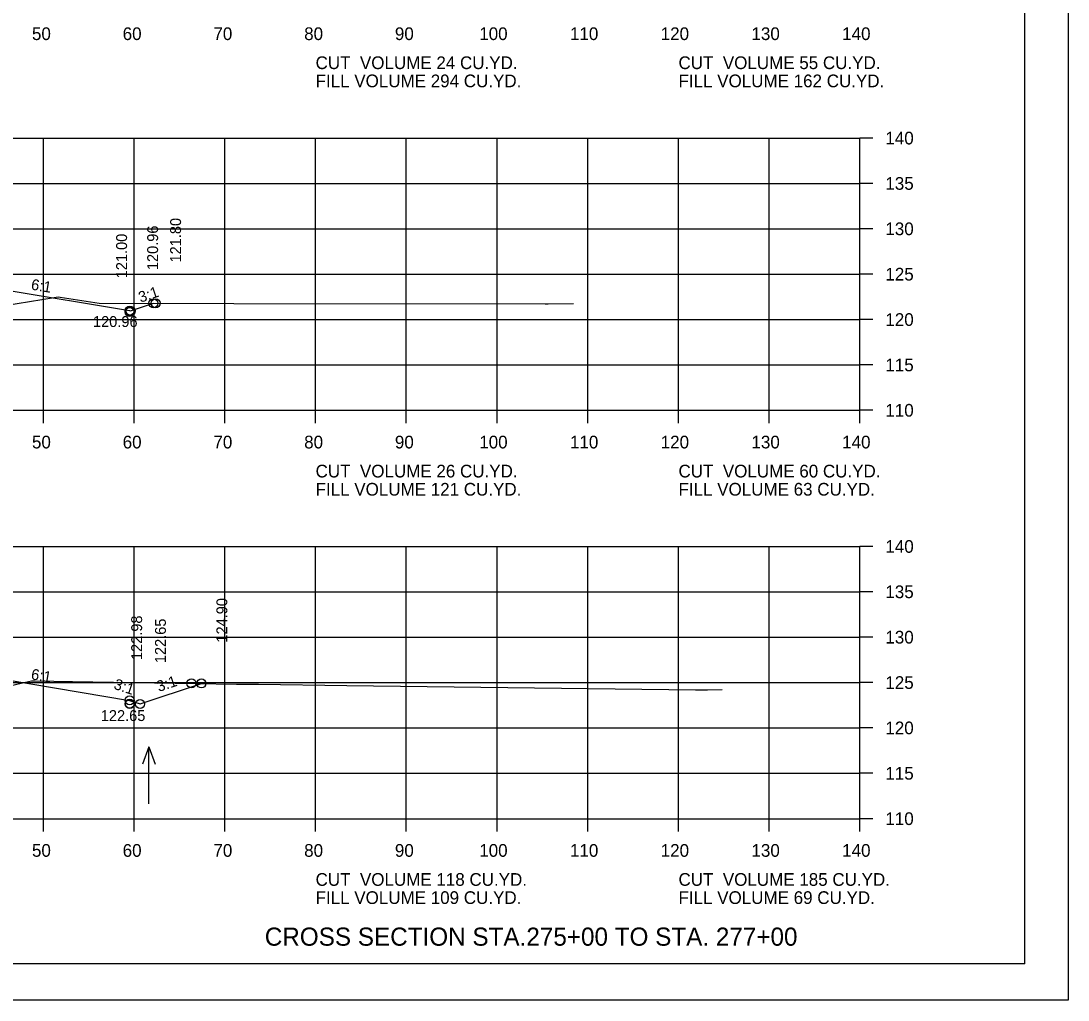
# Model space of a CAD drawing. Extents: x 1175611 to 1176402, y -433344 to -416213.
# Drawn here: x 1175828.5 to 1175943.9, y -419049.9 to -418942 of the extents above; entities that cross this region are included whole.
import ezdxf

# ---------------------------------------------------------------- set-up
doc = ezdxf.new("R2010")
doc.units = 0
for name, color, linetype in [('Default', 7, 'Continuous'), ('R_Axis', 7, 'Continuous'), ('R_Axis Annot', 7, 'Continuous'), ('R_Border', 7, 'Continuous'), ('R_Draft', 7, 'Continuous'), ('R_Exist Surface', 7, 'Continuous'), ('R_Fin Surface', 7, 'Continuous'), ('R_Grid', 7, 'Continuous'), ('R_No Plot', 7, 'Continuous'), ('R_Water Annot', 7, 'Continuous'), ('R_Xsect Elev', 7, 'Continuous'), ('R_Xsect Slope', 7, 'Continuous')]:
    doc.layers.add(name, color=color, linetype=linetype)

msp = doc.modelspace()

# ---------------------------------------------------------------- linework, layer by layer
at = {"layer": 'R_Axis'}
for p, q in [((1175920.97, -418984.9), (1175920.97, -418954.9)), ((1175922.37, -418954.9), (1175920.97, -418954.9)), ((1175922.37, -418959.9), (1175920.97, -418959.9)), ((1175922.37, -418964.9), (1175920.97, -418964.9)), ((1175922.37, -418969.9), (1175920.97, -418969.9)), ((1175922.37, -418974.9), (1175920.97, -418974.9)), ((1175922.37, -418979.9), (1175920.97, -418979.9)), ((1175640.97, -418984.9), (1175920.97, -418984.9)), ((1175830.97, -418986.3), (1175830.97, -418984.9)), ((1175840.97, -418986.3), (1175840.97, -418984.9)), ((1175850.97, -418986.3), (1175850.97, -418984.9)), ((1175860.97, -418986.3), (1175860.97, -418984.9)), ((1175870.97, -418986.3), (1175870.97, -418984.9)), ((1175880.97, -418986.3), (1175880.97, -418984.9)), ((1175890.97, -418986.3), (1175890.97, -418984.9)), ((1175900.97, -418986.3), (1175900.97, -418984.9)), ((1175910.97, -418986.3), (1175910.97, -418984.9)), ((1175920.97, -418986.3), (1175920.97, -418984.9)), ((1175922.37, -418984.9), (1175920.97, -418984.9)), ((1175920.97, -419029.9), (1175920.97, -418999.9)), ((1175922.37, -418999.9), (1175920.97, -418999.9)), ((1175922.37, -419004.9), (1175920.97, -419004.9)), ((1175922.37, -419009.9), (1175920.97, -419009.9)), ((1175922.37, -419014.9), (1175920.97, -419014.9)), ((1175922.37, -419019.9), (1175920.97, -419019.9)), ((1175922.37, -419024.9), (1175920.97, -419024.9)), ((1175640.97, -419029.9), (1175920.97, -419029.9)), ((1175830.97, -419031.3), (1175830.97, -419029.9)), ((1175840.97, -419031.3), (1175840.97, -419029.9)), ((1175850.97, -419031.3), (1175850.97, -419029.9)), ((1175860.97, -419031.3), (1175860.97, -419029.9)), ((1175870.97, -419031.3), (1175870.97, -419029.9)), ((1175880.97, -419031.3), (1175880.97, -419029.9)), ((1175890.97, -419031.3), (1175890.97, -419029.9)), ((1175900.97, -419031.3), (1175900.97, -419029.9)), ((1175910.97, -419031.3), (1175910.97, -419029.9)), ((1175920.97, -419031.3), (1175920.97, -419029.9)), ((1175922.37, -419029.9), (1175920.97, -419029.9))]:
    msp.add_line(p, q, dxfattribs=at)
at = {"layer": 'R_Border'}
for q in [(1175939.15, -418840.44), (1175622.97, -419045.9)]:
    msp.add_line((1175939.15, -419045.9), q, dxfattribs=at)
at = {"layer": 'R_Exist Surface'}
for points in [[(1175826.71, -418973.36), (1175832.17, -418972.48), (1175832.61, -418972.41), (1175832.83, -418972.44), (1175837.12, -418973.1), (1175851.97, -418973.12), (1175886.26, -418973.15), (1175886.61, -418973.15), (1175889.41, -418973.14)], [(1175825.37, -419015.7), (1175828.65, -419014.94), (1175829.65, -419014.7), (1175830.06, -419014.72), (1175834.16, -419014.79), (1175852.27, -419015.06), (1175854.67, -419015.08), (1175864.42, -419015.22), (1175902.86, -419015.7), (1175904.18, -419015.69), (1175905.8, -419015.68)]]:
    msp.add_lwpolyline(points, dxfattribs=at)
at = {"layer": 'R_Fin Surface'}
for points in [[(1175720.33, -418973.72), (1175721.2, -418974), (1175721.47, -418973.91), (1175735.2, -418971.63), (1175743.47, -418970.25), (1175749.47, -418970.01), (1175751.47, -418969.97), (1175780.97, -418969.38), (1175810.47, -418969.97), (1175812.47, -418970.01), (1175818.47, -418970.25), (1175826.75, -418971.63), (1175840.47, -418973.91), (1175840.58, -418973.95), (1175843.1, -418973.11)], [(1175715.54, -419015.72), (1175720.23, -419017.28), (1175721.47, -419016.87), (1175735.2, -419014.58), (1175743.47, -419013.2), (1175749.47, -419012.96), (1175751.47, -419012.92), (1175780.97, -419012.33), (1175810.47, -419012.92), (1175812.47, -419012.96), (1175818.47, -419013.2), (1175826.75, -419014.58), (1175840.47, -419016.87), (1175841.63, -419017.26), (1175848.39, -419015)]]:
    msp.add_lwpolyline(points, dxfattribs=at)
at = {"layer": 'R_Grid'}
for p, q in [((1175640.97, -418954.9), (1175920.97, -418954.9)), ((1175830.97, -418984.9), (1175830.97, -418954.9)), ((1175840.97, -418984.9), (1175840.97, -418954.9)), ((1175850.97, -418984.9), (1175850.97, -418954.9)), ((1175860.97, -418984.9), (1175860.97, -418954.9)), ((1175870.97, -418984.9), (1175870.97, -418954.9)), ((1175880.97, -418984.9), (1175880.97, -418954.9)), ((1175890.97, -418984.9), (1175890.97, -418954.9)), ((1175900.97, -418984.9), (1175900.97, -418954.9)), ((1175910.97, -418984.9), (1175910.97, -418954.9)), ((1175920.97, -418984.9), (1175920.97, -418954.9)), ((1175640.97, -418959.9), (1175920.97, -418959.9)), ((1175640.97, -418964.9), (1175920.97, -418964.9)), ((1175640.97, -418969.9), (1175920.97, -418969.9)), ((1175640.97, -418974.9), (1175920.97, -418974.9)), ((1175640.97, -418979.9), (1175920.97, -418979.9)), ((1175640.97, -418984.9), (1175920.97, -418984.9)), ((1175640.97, -418999.9), (1175920.97, -418999.9)), ((1175830.97, -419029.9), (1175830.97, -418999.9)), ((1175840.97, -419029.9), (1175840.97, -418999.9)), ((1175850.97, -419029.9), (1175850.97, -418999.9)), ((1175860.97, -419029.9), (1175860.97, -418999.9)), ((1175870.97, -419029.9), (1175870.97, -418999.9)), ((1175880.97, -419029.9), (1175880.97, -418999.9)), ((1175890.97, -419029.9), (1175890.97, -418999.9)), ((1175900.97, -419029.9), (1175900.97, -418999.9)), ((1175910.97, -419029.9), (1175910.97, -418999.9)), ((1175920.97, -419029.9), (1175920.97, -418999.9)), ((1175640.97, -419004.9), (1175920.97, -419004.9)), ((1175640.97, -419009.9), (1175920.97, -419009.9)), ((1175640.97, -419014.9), (1175920.97, -419014.9)), ((1175640.97, -419019.9), (1175920.97, -419019.9)), ((1175640.97, -419024.9), (1175920.97, -419024.9)), ((1175640.97, -419029.9), (1175920.97, -419029.9))]:
    msp.add_line(p, q, dxfattribs=at)
at = {"layer": 'R_No Plot'}
msp.add_line((1175610.57, -419049.88), (1175943.91, -419049.88), dxfattribs=at)
msp.add_lwpolyline([(1175610.57, -418836.55), (1175943.91, -418836.55), (1175943.91, -419049.89), (1175610.57, -419049.89)], close=True, dxfattribs=at)
for centre in [(1175840.47, -418973.91), (1175840.58, -418973.95), (1175840.58, -418973.95), (1175843.1, -418973.11), (1175843.1, -418973.11), (1175843.35, -418973.1), (1175840.47, -418974.06), (1175847.29, -419014.98), (1175848.39, -419015), (1175848.39, -419015), (1175840.47, -419016.87), (1175840.47, -419017.24), (1175840.5, -419017.25), (1175841.63, -419017.26), (1175841.63, -419017.26)]:
    msp.add_circle(centre, 0.5, dxfattribs=at)
at = {"layer": 'R_Water Annot'}
for p, q in [((1175842.6, -419021.98), (1175841.9, -419023.9)), ((1175842.6, -419028.26), (1175842.6, -419021.98)), ((1175842.6, -419021.98), (1175843.3, -419023.9))]:
    msp.add_line(p, q, dxfattribs=at)

# ---------------------------------------------------------------- texts
at = {"layer": 'Default'}
for s, p in [('CUT  VOLUME 24 CU.YD.', (1175860.97, -418947.3)), ('CUT  VOLUME 55 CU.YD.', (1175900.97, -418947.3)), ('FILL VOLUME 294 CU.YD.', (1175860.97, -418949.3)), ('FILL VOLUME 162 CU.YD.', (1175900.97, -418949.3)), ('CUT  VOLUME 26 CU.YD.', (1175860.97, -418992.3)), ('CUT  VOLUME 60 CU.YD.', (1175900.97, -418992.3)), ('FILL VOLUME 121 CU.YD.', (1175860.97, -418994.3)), ('FILL VOLUME 63 CU.YD.', (1175900.97, -418994.3)), ('CUT  VOLUME 118 CU.YD.', (1175860.97, -419037.3)), ('CUT  VOLUME 185 CU.YD.', (1175900.97, -419037.3)), ('FILL VOLUME 109 CU.YD.', (1175860.97, -419039.3)), ('FILL VOLUME 69 CU.YD.', (1175900.97, -419039.3))]:
    msp.add_text(s, height=1.4, dxfattribs=at).set_placement(p)
at = {"layer": 'R_Axis Annot'}
for s, p in [('50', (1175829.71, -418944.1)), ('60', (1175839.71, -418944.1)), ('70', (1175849.71, -418944.1)), ('80', (1175859.71, -418944.1)), ('90', (1175869.71, -418944.1)), ('100', (1175879.01, -418944.1)), ('110', (1175889.01, -418944.1)), ('120', (1175899.01, -418944.1)), ('130', (1175909.01, -418944.1)), ('140', (1175919.01, -418944.1)), ('140', (1175923.77, -418955.6)), ('135', (1175923.77, -418960.6)), ('130', (1175923.77, -418965.6)), ('125', (1175923.77, -418970.6)), ('120', (1175923.77, -418975.6)), ('115', (1175923.77, -418980.6)), ('110', (1175923.77, -418985.6)), ('50', (1175829.71, -418989.1)), ('60', (1175839.71, -418989.1)), ('70', (1175849.71, -418989.1)), ('80', (1175859.71, -418989.1)), ('90', (1175869.71, -418989.1)), ('100', (1175879.01, -418989.1)), ('110', (1175889.01, -418989.1)), ('120', (1175899.01, -418989.1)), ('130', (1175909.01, -418989.1)), ('140', (1175919.01, -418989.1)), ('140', (1175923.77, -419000.6)), ('135', (1175923.77, -419005.6)), ('130', (1175923.77, -419010.6)), ('125', (1175923.77, -419015.6)), ('120', (1175923.77, -419020.6)), ('115', (1175923.77, -419025.6)), ('110', (1175923.77, -419030.6)), ('50', (1175829.71, -419034.1)), ('60', (1175839.71, -419034.1)), ('70', (1175849.71, -419034.1)), ('80', (1175859.71, -419034.1)), ('90', (1175869.71, -419034.1)), ('100', (1175879.01, -419034.1)), ('110', (1175889.01, -419034.1)), ('120', (1175899.01, -419034.1)), ('130', (1175909.01, -419034.1)), ('140', (1175919.01, -419034.1))]:
    msp.add_text(s, height=1.4, dxfattribs=at).set_placement(p)
at = {"layer": 'R_Draft'}
msp.add_text('CROSS SECTION STA.275+00 TO STA. 277+00', height=2, dxfattribs=at).set_placement((1175855.37, -419043.9))
at = {"layer": 'R_Xsect Elev'}
for s, p in [('121.80', (1175846.14, -418968.61)), ('120.96', (1175843.61, -418969.45)), ('121.00', (1175840.19, -418970.35)), ('124.90', (1175851.24, -419010.5)), ('122.98', (1175841.85, -419012.42)), ('122.65', (1175844.47, -419012.76))]:
    msp.add_text(s, height=1.2, rotation=90, dxfattribs=at).set_placement(p)
for s, p in [('120.96', (1175836.44, -418975.72)), ('122.65', (1175837.3, -419019.14))]:
    msp.add_text(s, height=1.2, dxfattribs=at).set_placement(p)
at = {"layer": 'R_Xsect Slope'}
for s, rotation, p in [('6:1', 350.5377, (1175829.55, -418971.59)), ('3:1', 18.4349, (1175841.68, -418973.05)), ('6:1', 350.5377, (1175829.55, -419014.54)), ('3:1', 341.5651, (1175838.64, -419015.57)), ('3:1', 18.4349, (1175843.69, -419015.94))]:
    msp.add_text(s, height=1.2, rotation=rotation, dxfattribs=at).set_placement(p)

doc.saveas('drawing.dxf')
